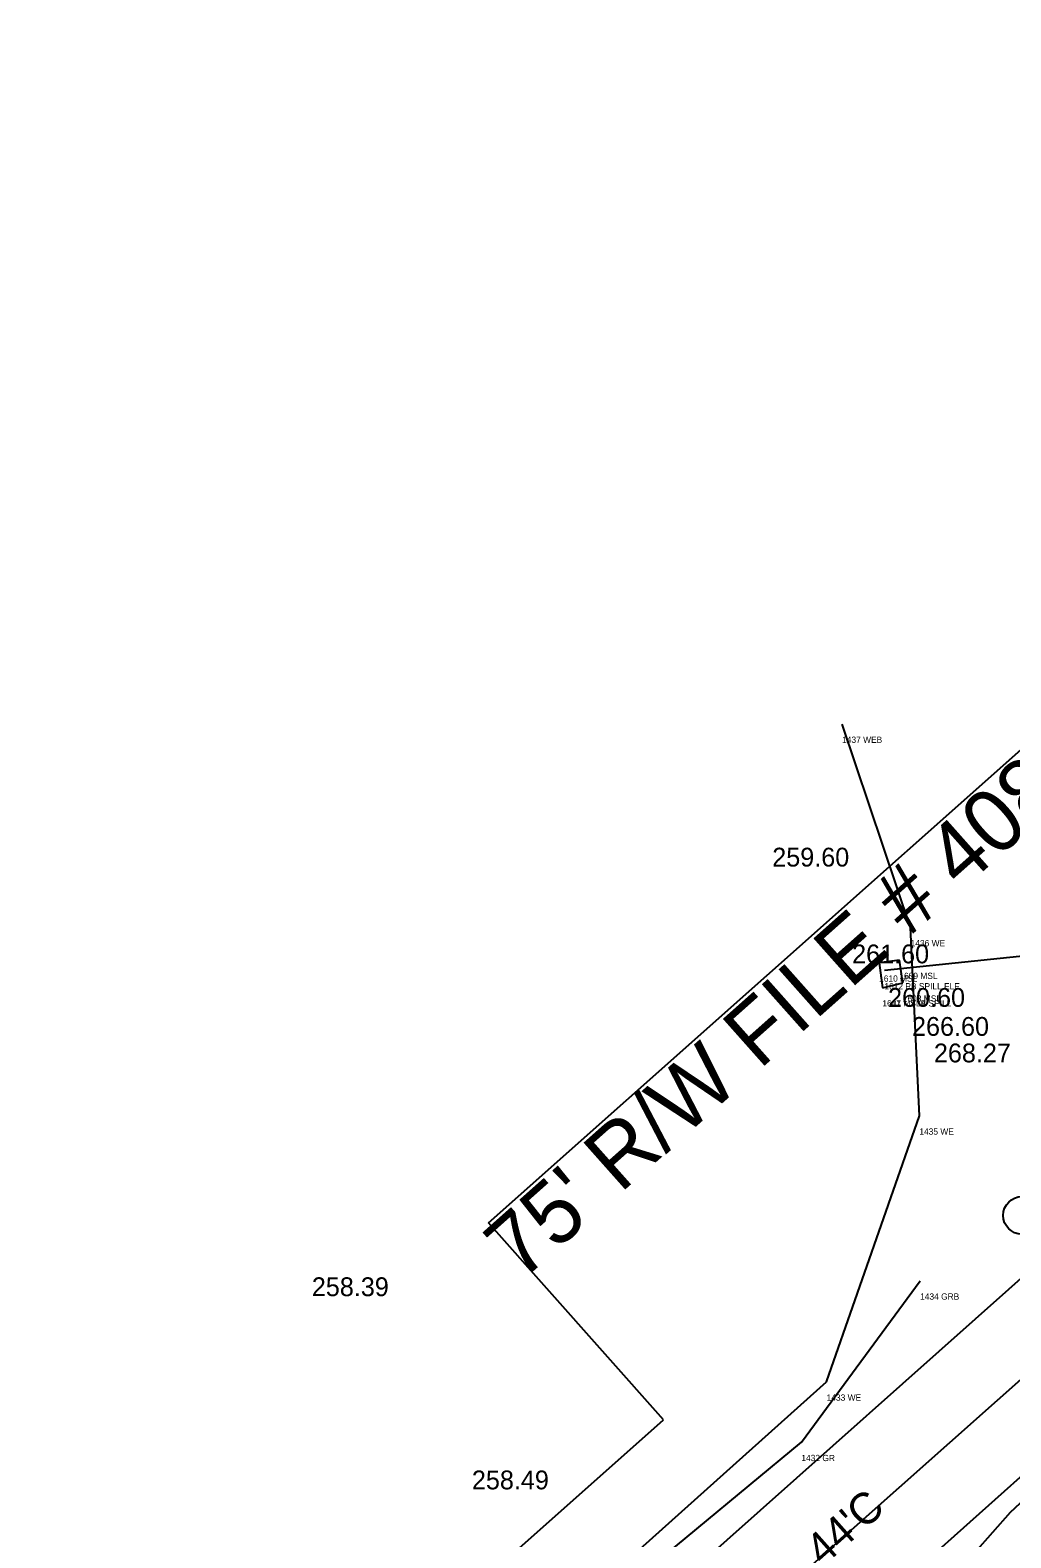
# Model space of a CAD drawing. Extents: x 49683 to 58852, y 49525 to 54803.
# Drawn here: x 55134.7 to 55291, y 53100.5 to 53340.9 of the extents above; entities that cross this region are included whole.
import ezdxf

# ---------------------------------------------------------------- set-up
doc = ezdxf.new("R2010")
doc.units = 0
for name, color, linetype in [('Level 1', 7, 'Continuous'), ('Level 10', 7, 'Continuous'), ('Level 13', 7, 'Continuous'), ('Level 2', 7, 'Continuous'), ('Level 25', 7, 'Continuous'), ('Level 3', 7, 'Continuous'), ('Level 32', 7, 'Continuous'), ('Level 48', 7, 'Continuous'), ('Level 52', 7, 'Continuous'), ('Level 56', 7, 'Continuous'), ('Level 57', 7, 'Continuous'), ('Level 6', 7, 'Continuous'), ('Level 60', 7, 'Continuous'), ('Level 7', 7, 'Continuous'), ('Level 9', 7, 'Continuous')]:
    doc.layers.add(name, color=color, linetype=linetype)

# ---------------------------------------------------------------- blocks, each defined once
blk = doc.blocks.new('TPP')
at = {"layer": 'Level 9'}
blk.add_circle((0, 0), 3, dxfattribs=at)
blk.add_text('P', height=3, dxfattribs=at).set_placement((-0.59, -1.73))

msp = doc.modelspace()

# ---------------------------------------------------------------- linework, layer by layer
at = {"layer": 'Level 1'}
msp.add_line((52544.81, 50683.3), (55534.58, 53340.86), dxfattribs=at)
at = {"layer": 'Level 10'}
for p, q in [((55275.06, 53197.81), (55264.14, 53230.24)), ((55276.45, 53167.77), (55275.06, 53197.81)), ((55261.67, 53125.36), (55276.45, 53167.77)), ((55223.63, 53091.32), (55261.67, 53125.36))]:
    msp.add_line(p, q, dxfattribs=at)
at = {"layer": 'Level 13'}
for p, q in [((55207.78, 53150.72), (55357.26, 53283.59)), ((55235.68, 53119.33), (55207.78, 53150.72)), ((54971.79, 52884.76), (55235.68, 53119.33))]:
    msp.add_line(p, q, dxfattribs=at)
at = {"layer": 'Level 2'}
for p, q in [((55273.26, 53192.59), (55270.04, 53192.16)), ((55273.81, 53188.98), (55273.26, 53192.59)), ((55270.04, 53192.16), (55270.55, 53188.21)), ((55270.55, 53188.21), (55273.81, 53188.98))]:
    msp.add_line(p, q, dxfattribs=at)
at = {"layer": 'Level 3'}
for p, q in [((55227.38, 53083.78), (55302.07, 53150.27)), ((55241.71, 53064.82), (55317.34, 53132.33))]:
    msp.add_line(p, q, dxfattribs=at)
at = {"layer": 'Level 6'}
msp.add_line((55307.3, 53194.72), (55270.87, 53190.93), dxfattribs=at)
at = {"layer": 'Level 7'}
for p, q in [((55257.64, 53115.73), (55276.57, 53141.47)), ((55290.98, 53104.58), (55316.81, 53128.89)), ((55225.18, 53088.89), (55257.64, 53115.73)), ((55265.86, 53076.33), (55290.98, 53104.58))]:
    msp.add_line(p, q, dxfattribs=at)

# ---------------------------------------------------------------- block references
at = {"layer": 'Level 9'}
msp.add_blockref('TPP', (55292.81, 53151.91), dxfattribs=at)

# ---------------------------------------------------------------- texts
at = {"layer": 'Level 25'}
msp.add_text("75' R/W FILE # 408-B", height=10, rotation=41.6333, dxfattribs=at).set_placement((55212.94, 53141.25))
at = {"layer": 'Level 32'}
for s, p in [('259.60', (55253, 53207.52)), ('261.60', (55265.73, 53192.09)), ('260.60', (55271.46, 53185.15)), ('266.60', (55275.28, 53180.53)), ('268.27', (55278.77, 53176.3)), ('258.39', (55179.6, 53139.03)), ('258.49', (55205.12, 53108.23))]:
    msp.add_text(s, height=3, dxfattribs=at).set_placement(p)
at = {"layer": 'Level 48'}
msp.add_text("44'C", height=5, rotation=41.6334, dxfattribs=at).set_placement((55261.11, 53095.87))
at = {"layer": 'Level 52'}
for s, p in [('1610 MSL', (55270.04, 53189.16)), ('1609 MSL', (55273.26, 53189.59)), ('1607 MSLA SPILL', (55270.55, 53185.21)), ('1611 MSLB SPILL', (55270.55, 53185.21)), ('1608 MSL', (55273.81, 53185.98))]:
    msp.add_text(s, height=1, dxfattribs=at).set_placement(p)
at = {"layer": 'Level 56'}
msp.add_text('1612 PB SPILL ELE', height=1, dxfattribs=at).set_placement((55270.87, 53187.93))
at = {"layer": 'Level 57'}
for s, p in [('1434 GRB', (55276.57, 53138.47)), ('1432 GR', (55257.64, 53112.73))]:
    msp.add_text(s, height=1, dxfattribs=at).set_placement(p)
at = {"layer": 'Level 60'}
for s, p in [('1437 WEB', (55264.14, 53227.24)), ('1436 WE ', (55275.06, 53194.81)), ('1435 WE ', (55276.45, 53164.77)), ('1433 WE', (55261.67, 53122.36))]:
    msp.add_text(s, height=1, dxfattribs=at).set_placement(p)

doc.saveas('drawing.dxf')
